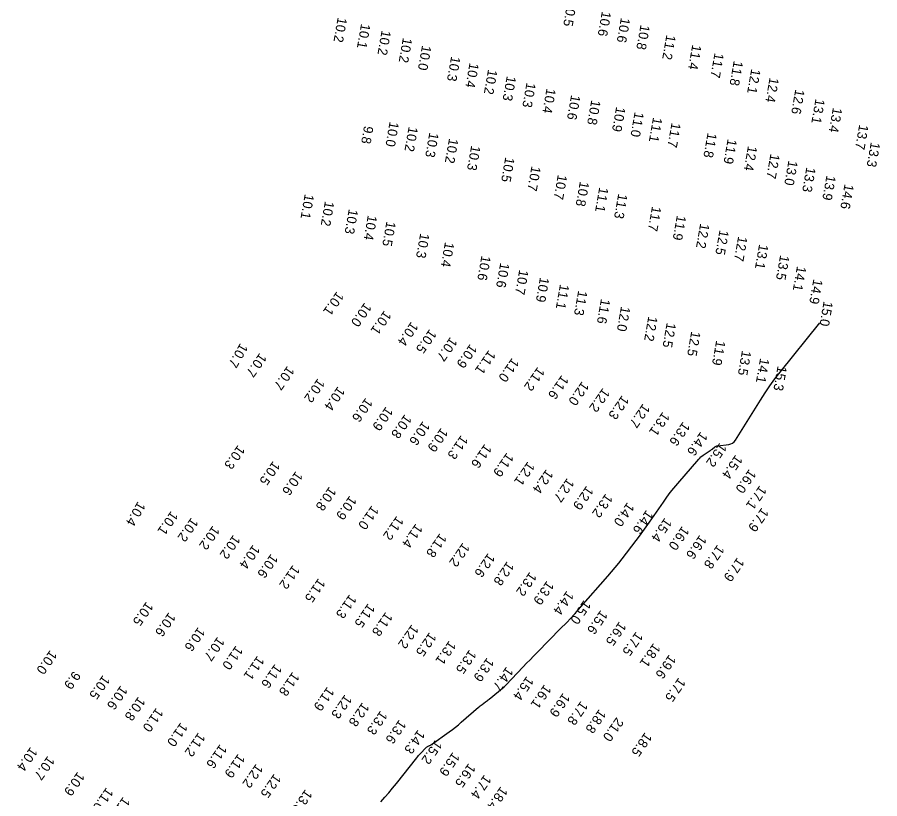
# Model space of a CAD drawing. Extents: x 988130 to 1132882, y 654656 to 841453.
# Drawn here: x 1029337.2 to 1029788.3, y 827941.7 to 828350.4 of the extents above; entities that cross this region are included whole.
import ezdxf

# ---------------------------------------------------------------- set-up
doc = ezdxf.new("R2010")
doc.units = 0
doc.layers.add('V-TOPO-MAJR', color=7, linetype='Continuous')
doc.layers.add('V-TOPO-SOUN', color=7, linetype='Continuous')

msp = doc.modelspace()

# ---------------------------------------------------------------- linework, layer by layer
at = {"layer": 'V-TOPO-MAJR'}
msp.add_lwpolyline([(1029527.34, 827940.2), (1029529.44, 827942.51), (1029531.49, 827944.87), (1029533.5, 827947.25), (1029535.47, 827949.68), (1029546.2, 827963.18), (1029546.67, 827963.76), (1029547.15, 827964.34), (1029547.65, 827964.9), (1029548.16, 827965.45), (1029550.84, 827968.29), (1029551.05, 827968.5), (1029551.27, 827968.68), (1029551.51, 827968.84), (1029551.76, 827968.99), (1029552.79, 827969.52), (1029553.05, 827969.66), (1029553.3, 827969.81), (1029553.54, 827969.96), (1029553.78, 827970.13), (1029563.14, 827976.79), (1029564.77, 827977.98), (1029566.36, 827979.2), (1029567.93, 827980.46), (1029569.46, 827981.76), (1029578.51, 827989.61), (1029578.95, 827989.98), (1029579.39, 827990.35), (1029579.85, 827990.7), (1029580.31, 827991.05), (1029582.17, 827992.43), (1029582.63, 827992.77), (1029583.09, 827993.12), (1029583.55, 827993.48), (1029584, 827993.83), (1029588.99, 827997.84), (1029589.95, 827998.64), (1029590.9, 827999.47), (1029591.81, 828000.33), (1029592.69, 828001.23), (1029601.8, 828010.69), (1029603.61, 828012.57), (1029605.42, 828014.44), (1029607.25, 828016.31), (1029609.07, 828018.17), (1029621.57, 828030.88), (1029624.24, 828033.63), (1029626.87, 828036.42), (1029629.47, 828039.25), (1029632.03, 828042.11), (1029646.13, 828058.08), (1029648.07, 828060.33), (1029649.98, 828062.6), (1029651.84, 828064.92), (1029653.66, 828067.26), (1029660.85, 828076.72), (1029662.63, 828079.09), (1029664.39, 828081.48), (1029666.12, 828083.9), (1029667.83, 828086.33), (1029675.14, 828096.88), (1029676.93, 828099.38), (1029678.77, 828101.83), (1029680.68, 828104.23), (1029682.65, 828106.58), (1029693.65, 828119.36), (1029694.18, 828119.94), (1029694.75, 828120.47), (1029695.35, 828120.97), (1029695.99, 828121.43), (1029699.19, 828123.56), (1029699.55, 828123.81), (1029699.91, 828124.07), (1029700.27, 828124.34), (1029700.62, 828124.61), (1029702, 828125.73), (1029702.36, 828125.98), (1029702.74, 828126.18), (1029703.15, 828126.31), (1029703.58, 828126.39), (1029709.42, 828127.04), (1029710.48, 828127.27), (1029711.4, 828127.71), (1029712.19, 828128.36), (1029712.86, 828129.21), (1029725.89, 828150.2), (1029728.32, 828153.98), (1029730.85, 828157.68), (1029733.5, 828161.3), (1029736.26, 828164.85), (1029757.01, 828190.65)], dxfattribs=at)

# ---------------------------------------------------------------- texts
at = {"layer": 'V-TOPO-SOUN'}
for s, rotation, p in [('10.5 ', 260, (1029624.97, 828358.92)), ('10.6 ', 260, (1029643.04, 828353.76)), ('10.2 ', 260, (1029504.83, 828350.56)), ('10.6 ', 260, (1029652.98, 828350.42)), ('10.1 ', 260, (1029517.08, 828347.32)), ('10.8 ', 260, (1029663.24, 828346.72)), ('10.2 ', 260, (1029527.83, 828343.84)), ('11.2 ', 260, (1029676.78, 828341.47)), ('10.2 ', 260, (1029538.94, 828339.9)), ('10.0 ', 260, (1029548.96, 828335.95)), ('11.4 ', 260, (1029690.31, 828336.29)), ('11.7 ', 260, (1029701.97, 828331.99)), ('10.3 ', 260, (1029564.19, 828330.21)), ('10.4 ', 260, (1029573.8, 828326.8)), ('11.8 ', 260, (1029712, 828327.89)), ('10.2 ', 260, (1029583.49, 828323.33)), ('12.1 ', 260, (1029721.18, 828323.66)), ('10.3 ', 260, (1029593.29, 828319.94)), ('12.4 ', 260, (1029730.77, 828319.14)), ('10.3 ', 260, (1029603.61, 828316.49)), ('10.4 ', 260, (1029614.08, 828313.46)), ('10.6 ', 260, (1029626.95, 828310.05)), ('12.6 ', 260, (1029744.22, 828312.97)), ('10.8 ', 260, (1029637.51, 828307.4)), ('13.1 ', 260, (1029754.78, 828307.99)), ('10.9 ', 260, (1029650.5, 828303.82)), ('11.0 ', 260, (1029660.16, 828301.11)), ('13.4 ', 260, (1029763.9, 828303.42)), ('10.0 ', 260, (1029531.99, 828296.03)), ('11.1 ', 260, (1029669.8, 828298.31)), ('11.7 ', 260, (1029679.49, 828295.53)), ('9.8', 260, (1029518.65, 828293.84)), ('10.2 ', 260, (1029541.96, 828293.44)), ('13.7 ', 260, (1029777.65, 828294.51)), ('10.3 ', 260, (1029552.79, 828290.39)), ('10.2 ', 260, (1029563.08, 828287.29)), ('11.8 ', 260, (1029698.32, 828290.22)), ('11.9 ', 260, (1029708.81, 828286.96)), ('10.3 ', 260, (1029574.67, 828283.57)), ('12.4 ', 260, (1029719.45, 828283.35)), ('13.3 ', 260, (1029783.72, 828285.33)), ('10.5 ', 260, (1029592.5, 828277.48)), ('12.7 ', 260, (1029731.21, 828279.24)), ('10.7 ', 260, (1029606.2, 828272.79)), ('13.0 ', 260, (1029740.62, 828275.75)), ('10.7 ', 260, (1029619.97, 828268.33)), ('13.3 ', 260, (1029750, 828272.23)), ('13.9 ', 260, (1029760.52, 828267.97)), ('10.8 ', 260, (1029631.52, 828264.8)), ('11.1 ', 260, (1029641.65, 828261.74)), ('14.6 ', 260, (1029769.96, 828263.4)), ('10.1 ', 260, (1029487.59, 828258.17)), ('10.2 ', 260, (1029498.16, 828254.44)), ('11.3 ', 260, (1029651.59, 828258.34)), ('10.3 ', 260, (1029510.63, 828250.32)), ('11.7 ', 260, (1029669.26, 828251.78)), ('10.4 ', 260, (1029520.59, 828247.11)), ('11.9 ', 260, (1029682.26, 828247.06)), ('10.5 ', 260, (1029530.34, 828243.9)), ('12.2 ', 260, (1029694.46, 828242.82)), ('10.3 ', 260, (1029548.01, 828237.69)), ('12.5 ', 260, (1029704.58, 828239.39)), ('10.4 ', 260, (1029560.95, 828233.06)), ('12.7 ', 260, (1029714.32, 828236.08)), ('13.1 ', 260, (1029725.28, 828231.95)), ('10.6 ', 260, (1029580.04, 828226.03)), ('13.5 ', 260, (1029736.28, 828226.25)), ('10.6 ', 260, (1029589.87, 828222.25)), ('10.7 ', 260, (1029599.79, 828218.6)), ('14.1 ', 260, (1029745.09, 828220.5)), ('10.9 ', 260, (1029610.65, 828214.68)), ('11.1 ', 260, (1029621.11, 828211.03)), ('14.9 ', 260, (1029753.66, 828213.7)), ('10.1 ', 235, (1029504.38, 828207.36)), ('11.3 ', 260, (1029630.64, 828207.71)), ('10.0 ', 235, (1029518.9, 828201.51)), ('11.6 ', 260, (1029642.56, 828203.39)), ('15.0 ', 260, (1029759.04, 828202.14)), ('10.1 ', 235, (1029529.23, 828197.37)), ('12.0 ', 260, (1029653.03, 828199.42)), ('10.4 ', 235, (1029543.31, 828191.5)), ('12.2 ', 260, (1029667.32, 828194.26)), ('10.5 ', 235, (1029552.88, 828187.61)), ('12.5 ', 260, (1029676.95, 828190.92)), ('10.7 ', 235, (1029563.74, 828183.46)), ('12.5 ', 260, (1029689.79, 828186.45)), ('10.7 ', 240, (1029453.88, 828180.3)), ('10.9 ', 235, (1029574.11, 828179.86)), ('11.9 ', 260, (1029702.82, 828181.64)), ('10.7 ', 235, (1029464.02, 828175.15)), ('11.1 ', 235, (1029583.84, 828176.66)), ('13.5 ', 260, (1029716.32, 828176.37)), ('11.0 ', 235, (1029596.07, 828172.59)), ('14.1 ', 260, (1029725.79, 828172.36)), ('10.7 ', 235, (1029478.54, 828168.4)), ('11.2 ', 235, (1029609.48, 828167.89)), ('15.3 ', 260, (1029734.95, 828168.32)), ('10.2 ', 235, (1029494.44, 828161.86)), ('11.6 ', 235, (1029622, 828163.6)), ('12.0 ', 235, (1029632.65, 828160.31)), ('10.4 ', 235, (1029504.94, 828157.68)), ('12.2 ', 235, (1029643.53, 828156.85)), ('10.6 ', 235, (1029519.46, 828151.7)), ('12.3 ', 235, (1029653.6, 828153.02)), ('10.9 ', 235, (1029530.09, 828147.1)), ('12.7 ', 235, (1029664.54, 828148.68)), ('10.8 ', 235, (1029539.92, 828143.08)), ('13.1 ', 235, (1029674.88, 828144.39)), ('10.6 ', 235, (1029549.4, 828139.5)), ('13.6 ', 235, (1029685.46, 828139.19)), ('10.9 ', 235, (1029558.91, 828136.02)), ('14.6 ', 235, (1029694.71, 828134)), ('11.3 ', 235, (1029569.39, 828132.18)), ('15.2 ', 235, (1029704.7, 828128.17)), ('10.3 ', 235, (1029452.65, 828126.99)), ('11.6 ', 235, (1029581.76, 828127.6)), ('11.9 ', 235, (1029593.25, 828122.99)), ('15.4 ', 235, (1029712.98, 828121.93)), ('10.5 ', 235, (1029471.04, 828118.65)), ('12.1 ', 235, (1029604.28, 828118.39)), ('10.6 ', 235, (1029482.92, 828113.35)), ('12.4 ', 235, (1029613.92, 828114.33)), ('16.0 ', 235, (1029720.09, 828114.43)), ('12.7 ', 235, (1029624.9, 828109.74)), ('12.9 ', 235, (1029634.99, 828105.69)), ('17.1 ', 235, (1029725.56, 828105.87)), ('10.8 ', 235, (1029500.43, 828105.25)), ('13.2 ', 235, (1029645.05, 828101.65)), ('10.4 ', 240, (1029400.3, 828097.52)), ('10.9 ', 235, (1029511.1, 828100.52)), ('14.0 ', 235, (1029656.36, 828097.04)), ('10.1 ', 235, (1029417.69, 828092.51)), ('11.0 ', 235, (1029522.68, 828095.42)), ('14.6 ', 235, (1029666.31, 828093.04)), ('17.9 ', 235, (1029726.66, 828094.26)), ('10.2 ', 235, (1029428.23, 828089.05)), ('11.2 ', 235, (1029535.69, 828089.91)), ('15.4 ', 235, (1029675.96, 828088.97)), ('10.2 ', 235, (1029439.47, 828084.83)), ('11.4 ', 235, (1029545.65, 828085.87)), ('16.0 ', 235, (1029685.06, 828084.63)), ('10.2 ', 235, (1029450.24, 828080.06)), ('11.8 ', 235, (1029558.23, 828080.84)), ('16.6 ', 235, (1029694.21, 828080.01)), ('10.4 ', 235, (1029460.52, 828074.89)), ('12.2 ', 235, (1029570.27, 828075.94)), ('17.8 ', 235, (1029703.49, 828074.89)), ('10.6 ', 235, (1029469.94, 828070.11)), ('12.6 ', 235, (1029583.49, 828070.48)), ('12.8 ', 235, (1029593.45, 828066.15)), ('17.9 ', 235, (1029713.87, 828068.21)), ('11.2 ', 235, (1029481.39, 828064.3)), ('13.2 ', 235, (1029605.28, 828060.63)), ('11.5 ', 235, (1029494.75, 828057.33)), ('13.9 ', 235, (1029614.28, 828056.03)), ('11.3 ', 235, (1029511.04, 828048.95)), ('14.4 ', 235, (1029624.68, 828050.81)), ('10.5 ', 235, (1029404.73, 828045.11)), ('11.5 ', 235, (1029520.72, 828044.18)), ('15.0 ', 235, (1029633.64, 828045.91)), ('10.6 ', 235, (1029416.44, 828039.49)), ('11.8 ', 235, (1029529.9, 828039.66)), ('15.6 ', 235, (1029642.41, 828040.68)), ('16.5 ', 235, (1029652.15, 828034.7)), ('10.6 ', 235, (1029431.84, 828031.79)), ('12.2 ', 235, (1029543.54, 828033.19)), ('12.5 ', 235, (1029552.83, 828029.11)), ('17.5 ', 235, (1029660.88, 828029.39)), ('10.7 ', 235, (1029442, 828026.74)), ('13.1 ', 235, (1029563.12, 828024.7)), ('10.0 ', 235, (1029354.38, 828019.76)), ('11.0 ', 235, (1029451.58, 828022.13)), ('13.5 ', 235, (1029573.76, 828020.03)), ('18.1 ', 235, (1029670.03, 828023.44)), ('11.1 ', 235, (1029462.82, 828016.79)), ('13.9 ', 235, (1029582.98, 828015.88)), ('19.6 ', 235, (1029678.21, 828017.44)), ('11.6 ', 235, (1029471.98, 828012.51)), ('14.7 ', 235, (1029593.08, 828011.09)), ('9.9', 235, (1029366.66, 828008.87)), ('10.5 ', 235, (1029381.99, 828006.67)), ('11.8 ', 235, (1029481.21, 828008.36)), ('15.4 ', 235, (1029603.72, 828006.15)), ('16.1 ', 235, (1029612.96, 828001.81)), ('17.5 ', 235, (1029683.19, 828005.4)), ('10.6 ', 235, (1029391.27, 828001.24)), ('11.9 ', 235, (1029499.38, 828000.56)), ('16.9 ', 235, (1029622.72, 827997.38)), ('10.8 ', 235, (1029400.54, 827995.43)), ('12.3 ', 235, (1029508.59, 827996.54)), ('17.8 ', 235, (1029632.05, 827993.14)), ('11.0 ', 235, (1029409.93, 827989.6)), ('12.8 ', 235, (1029517.72, 827992.42)), ('18.8 ', 235, (1029641.6, 827988.87)), ('13.3 ', 235, (1029527.21, 827988.09)), ('21.0 ', 235, (1029650.69, 827984.63)), ('11.0 ', 235, (1029422.68, 827981.93)), ('13.6 ', 235, (1029537.01, 827983.42)), ('11.2 ', 235, (1029431.94, 827976.66)), ('14.3 ', 235, (1029546.81, 827978.14)), ('18.5 ', 235, (1029665.58, 827976.77)), ('11.6 ', 235, (1029443.24, 827970.55)), ('15.2 ', 235, (1029555.82, 827972.71)), ('10.4 ', 235, (1029344.15, 827969.12)), ('15.9 ', 235, (1029565.04, 827966.43)), ('10.7 ', 235, (1029353.15, 827964.46)), ('11.9 ', 235, (1029452.73, 827965.55)), ('12.2 ', 235, (1029462.14, 827960.31)), ('16.5 ', 235, (1029573.32, 827960.58)), ('10.9 ', 235, (1029368.8, 827956.17)), ('12.5 ', 235, (1029471.6, 827955.13)), ('17.4 ', 235, (1029581.54, 827954.61)), ('11.0 ', 235, (1029383.84, 827947.94)), ('18.4 ', 235, (1029590.1, 827948.46)), ('11.1 ', 235, (1029392.6, 827943.05)), ('13.0 ', 235, (1029487.91, 827946.96))]:
    msp.add_text(s, height=5, rotation=rotation, dxfattribs=at).set_placement(p)

doc.saveas('drawing.dxf')
